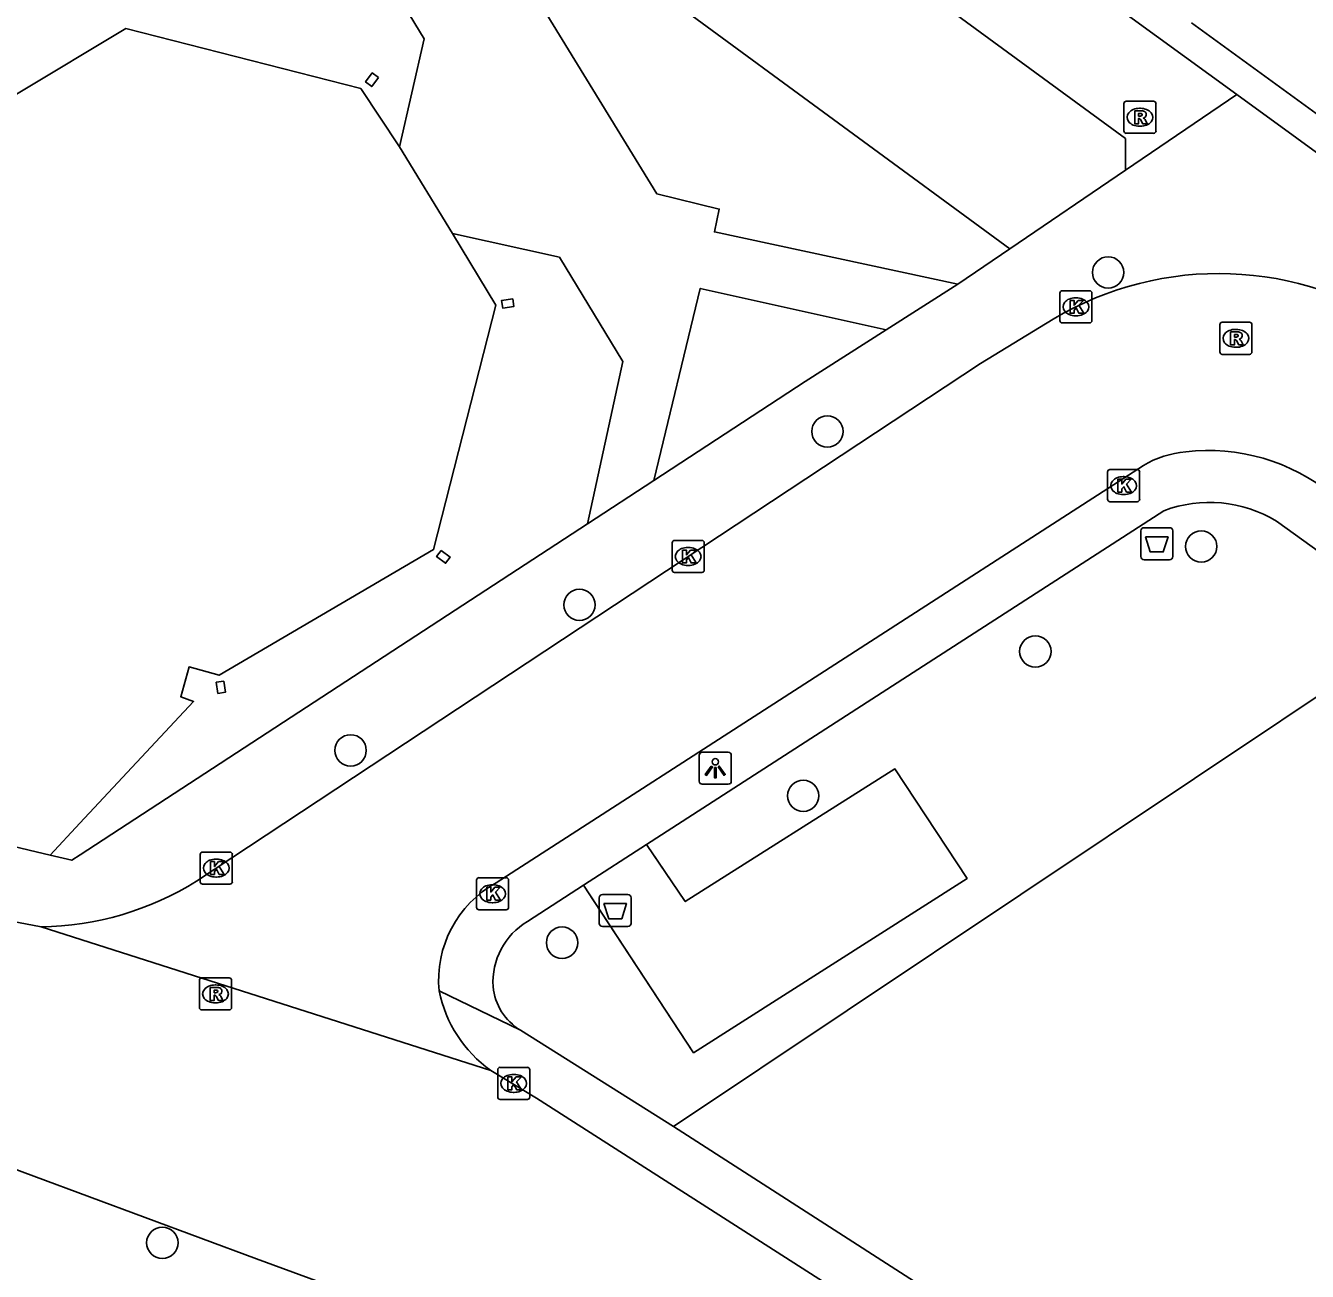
# Model space of a CAD drawing. Extents: x 160107 to 160928, y 382056 to 382918.
# Drawn here: x 160366.9 to 160406.85, y 382326.59 to 382365.42 of the extents above; entities that cross this region are included whole.
import ezdxf

# ---------------------------------------------------------------- set-up
doc = ezdxf.new("R2010")
doc.units = 0
for name, color, linetype in [('IMGEO_Afvalbak', 7, 'Continuous'), ('IMGEO_Boom', 7, 'Continuous'), ('IMGEO_Groenvoorziening', 7, 'Continuous'), ('IMGEO_Hek', 7, 'Continuous'), ('IMGEO_Kolk', 7, 'Continuous'), ('IMGEO_Lichtpunt', 7, 'Continuous'), ('IMGEO_Pand', 7, 'Continuous'), ('IMGEO_Rijbaan_lokaal_open', 7, 'Continuous'), ('IMGEO_Rioolput', 7, 'Continuous'), ('IMGEO_Voetpad_open', 7, 'Continuous')]:
    doc.layers.add(name, color=color, linetype=linetype)

msp = doc.modelspace()

# ---------------------------------------------------------------- linework, layer by layer
at = {"layer": 'IMGEO_Afvalbak'}
for p, q in [((160401.764, 382349.768), (160402.554, 382349.768)), ((160402.554, 382349.768), (160401.764, 382349.768)), ((160401.664, 382348.868), (160401.664, 382349.668)), ((160401.664, 382349.668), (160401.664, 382348.868)), ((160402.654, 382349.668), (160402.654, 382348.868)), ((160402.654, 382348.868), (160402.654, 382349.668)), ((160402.554, 382348.768), (160401.764, 382348.768)), ((160401.764, 382348.768), (160402.554, 382348.768)), ((160384.784, 382337.437), (160384.784, 382338.237)), ((160384.784, 382338.237), (160384.784, 382337.437)), ((160384.884, 382338.337), (160385.674, 382338.337)), ((160385.674, 382338.337), (160384.884, 382338.337)), ((160385.774, 382338.237), (160385.774, 382337.437)), ((160385.774, 382337.437), (160385.774, 382338.237)), ((160385.674, 382337.337), (160384.884, 382337.337)), ((160384.884, 382337.337), (160385.674, 382337.337))]:
    msp.add_line(p, q, dxfattribs=at)
for points in [[(160401.807, 382349.482), (160402.511, 382349.482), (160402.362, 382349.012), (160401.956, 382349.012), (160401.807, 382349.482)], [(160384.927, 382338.051), (160385.631, 382338.051), (160385.482, 382337.581), (160385.076, 382337.581), (160384.927, 382338.051)]]:
    msp.add_lwpolyline(points, dxfattribs=at)
for centre, start, end in [((160401.764, 382349.668), 90, 180), ((160401.764, 382349.668), 90, 180), ((160402.554, 382349.668), 0, 90), ((160402.554, 382349.668), 360, 90), ((160401.764, 382348.868), 180, 270), ((160401.764, 382348.868), 180, 270), ((160402.554, 382348.868), 270, 0), ((160402.554, 382348.868), 270, 0), ((160384.884, 382338.237), 90, 180), ((160384.884, 382338.237), 90, 180), ((160385.674, 382338.237), 0, 90), ((160385.674, 382338.237), 360, 90), ((160384.884, 382337.437), 180, 270), ((160384.884, 382337.437), 180, 270), ((160385.674, 382337.437), 270, 0), ((160385.674, 382337.437), 270, 0)]:
    msp.add_arc(centre, 0.1, start, end, dxfattribs=at)
at = {"layer": 'IMGEO_Boom'}
for centre in [(160400.642, 382357.723), (160391.892, 382352.767), (160403.544, 382349.183), (160384.166, 382347.363), (160398.374, 382345.911), (160377.032, 382342.827), (160391.138, 382341.412), (160383.623, 382336.835), (160371.165, 382327.481)]:
    msp.add_circle(centre, 0.489, dxfattribs=at)
at = {"layer": 'IMGEO_Groenvoorziening'}
for points in [[(160397.583, 382358.462), (160371.662, 382377.478)], [(160387.099, 382331.11), (160408.75, 382345.566), (160437.773, 382324.41)], [(160384.291, 382338.625), (160387.721, 382333.405), (160396.248, 382338.836), (160393.995, 382342.252), (160387.461, 382338.114), (160386.254, 382339.892)]]:
    msp.add_lwpolyline(points, dxfattribs=at)
at = {"layer": 'IMGEO_Hek'}
msp.add_lwpolyline([(160384.404, 382338.454), (160387.721, 382333.405), (160396.248, 382338.836), (160393.995, 382342.252), (160387.461, 382338.114), (160386.388, 382339.695)], dxfattribs=at)
at = {"layer": 'IMGEO_Kolk'}
for p, q in [((160399.138, 382356.226), (160399.138, 382357.078)), ((160399.213, 382357.152), (160400.065, 382357.152)), ((160399.626, 382356.932), (160399.651, 382356.932)), ((160400.139, 382357.078), (160400.139, 382356.226)), ((160400.065, 382356.152), (160399.213, 382356.152)), ((160399.649, 382356.372), (160399.624, 382356.372)), ((160400.624, 382350.653), (160400.624, 382351.505)), ((160400.699, 382351.579), (160401.551, 382351.579)), ((160401.112, 382351.359), (160401.137, 382351.359)), ((160401.625, 382351.505), (160401.625, 382350.653)), ((160401.551, 382350.579), (160400.699, 382350.579)), ((160401.135, 382350.799), (160401.11, 382350.799)), ((160387.128, 382349.372), (160387.98, 382349.372)), ((160387.053, 382348.446), (160387.053, 382349.298)), ((160387.541, 382349.152), (160387.566, 382349.152)), ((160388.054, 382349.298), (160388.054, 382348.446)), ((160387.564, 382348.592), (160387.539, 382348.592)), ((160387.98, 382348.372), (160387.128, 382348.372)), ((160372.345, 382338.734), (160372.345, 382339.586)), ((160372.42, 382339.66), (160373.272, 382339.66)), ((160372.833, 382339.44), (160372.858, 382339.44)), ((160373.346, 382339.586), (160373.346, 382338.734)), ((160373.272, 382338.66), (160372.42, 382338.66)), ((160372.856, 382338.88), (160372.831, 382338.88)), ((160380.957, 382337.935), (160380.957, 382338.787)), ((160381.032, 382338.861), (160381.884, 382338.861)), ((160381.445, 382338.641), (160381.47, 382338.641)), ((160381.958, 382338.787), (160381.958, 382337.935)), ((160381.884, 382337.861), (160381.032, 382337.861)), ((160381.468, 382338.081), (160381.443, 382338.081)), ((160381.691, 382332.95), (160382.543, 382332.95)), ((160381.616, 382332.024), (160381.616, 382332.876)), ((160382.104, 382332.73), (160382.129, 382332.73)), ((160382.617, 382332.876), (160382.617, 382332.024)), ((160382.127, 382332.17), (160382.102, 382332.17)), ((160382.543, 382331.95), (160381.691, 382331.95))]:
    msp.add_line(p, q, dxfattribs=at)
for points in [[(160399.138, 382356.226), (160399.138, 382357.078)], [(160399.213, 382357.152), (160400.065, 382357.152)], [(160400.139, 382357.078), (160400.139, 382356.226)], [(160399.459, 382356.852), (160399.582, 382356.852), (160399.582, 382356.701), (160399.712, 382356.852), (160399.876, 382356.852), (160399.73, 382356.701), (160399.883, 382356.452), (160399.731, 382356.452), (160399.646, 382356.616), (160399.582, 382356.549), (160399.582, 382356.452), (160399.459, 382356.452), (160399.459, 382356.852)], [(160400.065, 382356.152), (160399.213, 382356.152)], [(160400.624, 382350.653), (160400.624, 382351.505)], [(160400.699, 382351.579), (160401.551, 382351.579)], [(160401.625, 382351.505), (160401.625, 382350.653)], [(160400.945, 382351.279), (160401.068, 382351.279), (160401.068, 382351.128), (160401.198, 382351.279), (160401.362, 382351.279), (160401.216, 382351.128), (160401.369, 382350.879), (160401.217, 382350.879), (160401.132, 382351.043), (160401.068, 382350.976), (160401.068, 382350.879), (160400.945, 382350.879), (160400.945, 382351.279)], [(160401.551, 382350.579), (160400.699, 382350.579)], [(160387.128, 382349.372), (160387.98, 382349.372)], [(160387.053, 382348.446), (160387.053, 382349.298)], [(160387.374, 382349.072), (160387.497, 382349.072), (160387.497, 382348.921), (160387.627, 382349.072), (160387.791, 382349.072), (160387.645, 382348.921), (160387.798, 382348.672), (160387.646, 382348.672), (160387.561, 382348.836), (160387.497, 382348.769), (160387.497, 382348.672), (160387.374, 382348.672), (160387.374, 382349.072)], [(160388.054, 382349.298), (160388.054, 382348.446)], [(160387.98, 382348.372), (160387.128, 382348.372)], [(160372.345, 382338.734), (160372.345, 382339.586)], [(160372.42, 382339.66), (160373.272, 382339.66)], [(160372.666, 382339.36), (160372.789, 382339.36), (160372.789, 382339.209), (160372.919, 382339.36), (160373.083, 382339.36), (160372.937, 382339.209), (160373.09, 382338.96), (160372.938, 382338.96), (160372.853, 382339.124), (160372.789, 382339.057), (160372.789, 382338.96), (160372.666, 382338.96), (160372.666, 382339.36)], [(160373.346, 382339.586), (160373.346, 382338.734)], [(160373.272, 382338.66), (160372.42, 382338.66)], [(160380.957, 382337.935), (160380.957, 382338.787)], [(160381.032, 382338.861), (160381.884, 382338.861)], [(160381.278, 382338.561), (160381.401, 382338.561), (160381.401, 382338.41), (160381.531, 382338.561), (160381.695, 382338.561), (160381.549, 382338.41), (160381.702, 382338.161), (160381.55, 382338.161), (160381.465, 382338.325), (160381.401, 382338.258), (160381.401, 382338.161), (160381.278, 382338.161), (160381.278, 382338.561)], [(160381.958, 382338.787), (160381.958, 382337.935)], [(160381.884, 382337.861), (160381.032, 382337.861)], [(160381.691, 382332.95), (160382.543, 382332.95)], [(160381.616, 382332.024), (160381.616, 382332.876)], [(160381.937, 382332.65), (160382.06, 382332.65), (160382.06, 382332.499), (160382.19, 382332.65), (160382.354, 382332.65), (160382.208, 382332.499), (160382.361, 382332.25), (160382.209, 382332.25), (160382.124, 382332.414), (160382.06, 382332.347), (160382.06, 382332.25), (160381.937, 382332.25), (160381.937, 382332.65)], [(160382.617, 382332.876), (160382.617, 382332.024)], [(160382.543, 382331.95), (160381.691, 382331.95)]]:
    msp.add_lwpolyline(points, dxfattribs=at)
for centre, start, end in [((160399.215, 382357.076), 91.552, 178.448), ((160399.215, 382357.076), 91.552, 178.448), ((160400.063, 382357.076), 1.552, 88.448), ((160400.063, 382357.076), 1.552, 88.448), ((160399.215, 382356.228), 181.552, 268.448), ((160399.215, 382356.228), 181.552, 268.448), ((160400.063, 382356.228), 271.552, 358.448), ((160400.063, 382356.228), 271.552, 358.448), ((160400.701, 382351.503), 91.552, 178.448), ((160400.701, 382351.503), 91.552, 178.448), ((160401.549, 382351.503), 1.552, 88.448), ((160401.549, 382351.503), 1.552, 88.448), ((160400.701, 382350.655), 181.552, 268.448), ((160400.701, 382350.655), 181.552, 268.448), ((160401.549, 382350.655), 271.552, 358.448), ((160401.549, 382350.655), 271.552, 358.448), ((160387.13, 382349.296), 91.552, 178.448), ((160387.13, 382349.296), 91.552, 178.448), ((160387.978, 382349.296), 1.552, 88.448), ((160387.978, 382349.296), 1.552, 88.448), ((160387.13, 382348.448), 181.552, 268.448), ((160387.13, 382348.448), 181.552, 268.448), ((160387.978, 382348.448), 271.552, 358.448), ((160387.978, 382348.448), 271.552, 358.448), ((160372.422, 382339.584), 91.552, 178.448), ((160372.422, 382339.584), 91.552, 178.448), ((160373.27, 382339.584), 1.552, 88.448), ((160373.27, 382339.584), 1.552, 88.448), ((160372.422, 382338.736), 181.552, 268.448), ((160372.422, 382338.736), 181.552, 268.448), ((160373.27, 382338.736), 271.552, 358.448), ((160373.27, 382338.736), 271.552, 358.448), ((160381.034, 382338.785), 91.552, 178.448), ((160381.034, 382338.785), 91.552, 178.448), ((160381.882, 382338.785), 1.552, 88.448), ((160381.882, 382338.785), 1.552, 88.448), ((160381.034, 382337.937), 181.552, 268.448), ((160381.034, 382337.937), 181.552, 268.448), ((160381.882, 382337.937), 271.552, 358.448), ((160381.882, 382337.937), 271.552, 358.448), ((160381.693, 382332.874), 91.552, 178.448), ((160381.693, 382332.874), 91.552, 178.448), ((160382.541, 382332.874), 1.552, 88.448), ((160382.541, 382332.874), 1.552, 88.448), ((160381.693, 382332.026), 181.552, 268.448), ((160381.693, 382332.026), 181.552, 268.448), ((160382.541, 382332.026), 271.552, 358.448), ((160382.541, 382332.026), 271.552, 358.448)]:
    msp.add_arc(centre, 0.0765, start, end, dxfattribs=at)
for centre, major_axis, ratio, start_param, end_param in [((160399.625, 382356.652), (-0.387, 0.002), 0.722429, 4.712389, 7.853982), ((160399.65, 382356.652), (-0.39, 0.002), 0.717154, 1.570796, 4.712389), ((160401.111, 382351.079), (-0.387, 0.002), 0.722429, 4.712389, 7.853982), ((160401.136, 382351.079), (-0.39, 0.002), 0.717154, 1.570796, 4.712389), ((160387.54, 382348.872), (-0.387, 0.002), 0.722429, 4.712389, 7.853982), ((160387.565, 382348.872), (-0.39, 0.002), 0.717154, 1.570796, 4.712389), ((160372.832, 382339.16), (-0.387, 0.002), 0.722429, 4.712389, 7.853982), ((160372.857, 382339.16), (-0.39, 0.002), 0.717154, 1.570796, 4.712389), ((160381.444, 382338.361), (-0.387, 0.002), 0.722429, 4.712389, 7.853982), ((160381.469, 382338.361), (-0.39, 0.002), 0.717154, 1.570796, 4.712389), ((160382.103, 382332.45), (-0.387, 0.002), 0.722429, 4.712389, 7.853982), ((160382.128, 382332.45), (-0.39, 0.002), 0.717154, 1.570796, 4.712389)]:
    msp.add_ellipse(centre, major_axis=major_axis, ratio=ratio, start_param=start_param, end_param=end_param, dxfattribs=at)
at = {"layer": 'IMGEO_Lichtpunt'}
for p, q in [((160387.9, 382342.675), (160387.9, 382341.868)), ((160387.9, 382342.675), (160387.9, 382341.868)), ((160388.802, 382342.77), (160387.994, 382342.77)), ((160388.802, 382342.77), (160387.994, 382342.77)), ((160388.896, 382341.868), (160388.896, 382342.675)), ((160388.896, 382341.868), (160388.896, 382342.675)), ((160387.994, 382341.774), (160388.802, 382341.774)), ((160387.994, 382341.774), (160388.802, 382341.774))]:
    msp.add_line(p, q, dxfattribs=at)
for points in [[(160388.274, 382342.339), (160388.313, 382342.311), (160388.125, 382342.049), (160388.087, 382342.076), (160388.274, 382342.339)], [(160388.376, 382342.291), (160388.423, 382342.291), (160388.423, 382341.969), (160388.376, 382341.969), (160388.376, 382342.291)], [(160388.486, 382342.311), (160388.524, 382342.338), (160388.711, 382342.076), (160388.672, 382342.048), (160388.486, 382342.311)]]:
    msp.add_lwpolyline(points, dxfattribs=at)
msp.add_circle((160388.399, 382342.473), 0.0994, dxfattribs=at)
for centre, start, end in [((160387.994, 382342.675), 90, 180), ((160387.994, 382342.675), 90, 180), ((160388.802, 382342.675), 0, 90), ((160388.802, 382342.675), 0, 90), ((160387.994, 382341.868), 180, 270), ((160387.994, 382341.868), 180, 270), ((160388.802, 382341.868), 270, 0), ((160388.802, 382341.868), 270, 360)]:
    msp.add_arc(centre, 0.0946, start, end, dxfattribs=at)
at = {"layer": 'IMGEO_Pand'}
for points in [[(160378.56, 382361.643), (160377.35, 382363.459), (160370.025, 382365.327), (160363.301, 382361.295), (160361.172, 382353.557), (160361.542, 382353.21), (160359.757, 382352.841)], [(160408.044, 382362.01), (160403.238, 382365.503)], [(160377.9, 382363.799), (160377.707, 382363.942), (160377.499, 382363.66), (160377.692, 382363.517), (160377.9, 382363.799)], [(160380.205, 382358.935), (160378.56, 382361.643)], [(160367.672, 382339.562), (160368.598, 382340.564), (160372.136, 382344.347), (160371.738, 382344.497), (160371.998, 382345.43), (160372.931, 382345.171), (160379.619, 382349.085), (160381.561, 382356.703), (160380.205, 382358.935)], [(160382.086, 382356.903), (160381.739, 382356.851), (160381.774, 382356.614), (160382.121, 382356.666), (160382.086, 382356.903)], [(160379.854, 382349.061), (160379.711, 382348.868), (160379.991, 382348.658), (160380.134, 382348.851), (160379.854, 382349.061)], [(160373.081, 382344.987), (160372.844, 382344.952), (160372.895, 382344.606), (160373.132, 382344.641), (160373.081, 382344.987)], [(160351.214, 382343.481), (160360.037, 382341.38), (160367.672, 382339.562)]]:
    msp.add_lwpolyline(points, dxfattribs=at)
at = {"layer": 'IMGEO_Rijbaan_lokaal_open'}
for points in [[(160398.93, 382356.267), (160396.666, 382354.888), (160372.23, 382338.751)], [(160381.565, 382338.699), (160401.74, 382351.707)], [(160367.385, 382337.325), (160359.259, 382338.878)], [(160367.385, 382337.325), (160381.398, 382332.855)], [(160358.478, 382332.777), (160374.104, 382326.98), (160380.469, 382324.649)], [(160391.886, 382326.191), (160382.828, 382331.994), (160381.398, 382332.855)]]:
    msp.add_lwpolyline(points, dxfattribs=at)
for centre, radius, start, end in [((160404.091, 382347.618), 10.072, 55.0181, 120.8234), ((160403.359, 382348.957), 3.191, 95.3703, 120.4809), ((160403.757, 382346.034), 6.14, 51.0828, 96.5186), ((160367.24, 382346.762), 9.438, 270.8812, 301.9196), ((160383.253, 382335.659), 3.478, 119.0383, 185.4222), ((160383.745, 382336.138), 4.035, 191.5479, 234.4429)]:
    msp.add_arc(centre, radius, start, end, dxfattribs=at)
at = {"layer": 'IMGEO_Rioolput'}
for p, q in [((160401.133, 382362.133), (160401.133, 382362.985)), ((160401.208, 382363.059), (160402.06, 382363.059)), ((160402.134, 382362.985), (160402.134, 382362.133)), ((160401.621, 382362.839), (160401.646, 382362.839)), ((160401.644, 382362.279), (160401.619, 382362.279)), ((160402.06, 382362.059), (160401.208, 382362.059)), ((160404.198, 382356.17), (160405.05, 382356.17)), ((160404.123, 382355.244), (160404.123, 382356.096)), ((160404.611, 382355.95), (160404.636, 382355.95)), ((160405.124, 382356.096), (160405.124, 382355.244)), ((160404.634, 382355.39), (160404.609, 382355.39)), ((160405.05, 382355.17), (160404.198, 382355.17)), ((160372.396, 382335.738), (160373.248, 382335.738)), ((160372.321, 382334.812), (160372.321, 382335.664)), ((160372.809, 382335.518), (160372.834, 382335.518)), ((160373.322, 382335.664), (160373.322, 382334.812)), ((160372.832, 382334.958), (160372.807, 382334.958)), ((160373.248, 382334.738), (160372.396, 382334.738))]:
    msp.add_line(p, q, dxfattribs=at)
for points in [[(160401.133, 382362.133), (160401.133, 382362.985)], [(160401.208, 382363.059), (160402.06, 382363.059)], [(160402.134, 382362.985), (160402.134, 382362.133)], [(160401.722, 382362.757), (160401.47, 382362.759), (160401.47, 382362.359)], [(160401.47, 382362.359), (160401.594, 382362.359), (160401.594, 382362.521), (160401.605, 382362.521)], [(160401.648, 382362.678), (160401.594, 382362.678), (160401.594, 382362.597)], [(160401.594, 382362.597), (160401.646, 382362.597)], [(160401.652, 382362.492), (160401.723, 382362.359), (160401.863, 382362.359), (160401.798, 382362.485)], [(160402.06, 382362.059), (160401.208, 382362.059)], [(160404.198, 382356.17), (160405.05, 382356.17)], [(160404.123, 382355.244), (160404.123, 382356.096)], [(160404.712, 382355.868), (160404.46, 382355.87), (160404.46, 382355.47)], [(160404.638, 382355.789), (160404.584, 382355.789), (160404.584, 382355.708)], [(160404.584, 382355.708), (160404.636, 382355.708)], [(160405.124, 382356.096), (160405.124, 382355.244)], [(160404.46, 382355.47), (160404.584, 382355.47), (160404.584, 382355.632), (160404.595, 382355.632)], [(160404.642, 382355.603), (160404.713, 382355.47), (160404.853, 382355.47), (160404.788, 382355.596)], [(160405.05, 382355.17), (160404.198, 382355.17)], [(160372.396, 382335.738), (160373.248, 382335.738)], [(160372.321, 382334.812), (160372.321, 382335.664)], [(160372.91, 382335.436), (160372.658, 382335.438), (160372.658, 382335.038)], [(160372.836, 382335.357), (160372.782, 382335.357), (160372.782, 382335.276)], [(160373.322, 382335.664), (160373.322, 382334.812)], [(160372.658, 382335.038), (160372.782, 382335.038), (160372.782, 382335.2), (160372.793, 382335.2)], [(160372.782, 382335.276), (160372.834, 382335.276)], [(160372.84, 382335.171), (160372.911, 382335.038), (160373.051, 382335.038), (160372.986, 382335.164)], [(160373.248, 382334.738), (160372.396, 382334.738)]]:
    msp.add_lwpolyline(points, dxfattribs=at)
for centre, radius, start, end in [((160401.21, 382362.983), 0.0765, 91.552, 178.448), ((160401.21, 382362.983), 0.0765, 91.552, 178.448), ((160402.058, 382362.983), 0.0765, 1.552, 88.448), ((160402.058, 382362.983), 0.0765, 1.552, 88.448), ((160401.604, 382362.468), 0.0533, 26.0293, 88.6989), ((160401.63, 382362.786), 0.19, 274.7715, 282.9687), ((160401.654, 382362.582), 0.0964, 77.0061, 93.1865), ((160401.668, 382362.639), 0.0378, 276.6634, 79.6772), ((160401.721, 382362.647), 0.109, 350.3612, 89.416), ((160401.719, 382362.647), 0.112, 277.5842, 350.9817), ((160401.703, 382362.432), 0.108, 29.5134, 73.7905), ((160401.21, 382362.135), 0.0765, 181.552, 268.448), ((160401.21, 382362.135), 0.0765, 181.552, 268.448), ((160402.058, 382362.135), 0.0765, 271.552, 358.448), ((160402.058, 382362.135), 0.0765, 271.552, 358.448), ((160404.2, 382356.094), 0.0765, 91.552, 178.448), ((160404.2, 382356.094), 0.0765, 91.552, 178.448), ((160405.048, 382356.094), 0.0765, 1.552, 88.448), ((160405.048, 382356.094), 0.0765, 1.552, 88.448), ((160404.62, 382355.897), 0.19, 274.7715, 282.9687), ((160404.644, 382355.693), 0.0964, 77.0061, 93.1865), ((160404.658, 382355.75), 0.0378, 276.6634, 79.6772), ((160404.711, 382355.758), 0.109, 350.3612, 89.416), ((160404.709, 382355.758), 0.112, 277.5842, 350.9817), ((160404.594, 382355.579), 0.0533, 26.0293, 88.6989), ((160404.693, 382355.543), 0.108, 29.5134, 73.7905), ((160404.2, 382355.246), 0.0765, 181.552, 268.448), ((160404.2, 382355.246), 0.0765, 181.552, 268.448), ((160405.048, 382355.246), 0.0765, 271.552, 358.448), ((160405.048, 382355.246), 0.0765, 271.552, 358.448), ((160372.398, 382335.662), 0.0765, 91.552, 178.448), ((160372.398, 382335.662), 0.0765, 91.552, 178.448), ((160373.246, 382335.662), 0.0765, 1.552, 88.448), ((160373.246, 382335.662), 0.0765, 1.552, 88.448), ((160372.842, 382335.261), 0.0964, 77.0061, 93.1865), ((160372.856, 382335.318), 0.0378, 276.6634, 79.6772), ((160372.909, 382335.326), 0.109, 350.3612, 89.416), ((160372.792, 382335.147), 0.0533, 26.0293, 88.6989), ((160372.818, 382335.465), 0.19, 274.7715, 282.9687), ((160372.907, 382335.326), 0.112, 277.5842, 350.9817), ((160372.891, 382335.111), 0.108, 29.5134, 73.7905), ((160372.398, 382334.814), 0.0765, 181.552, 268.448), ((160372.398, 382334.814), 0.0765, 181.552, 268.448), ((160373.246, 382334.814), 0.0765, 271.552, 358.448), ((160373.246, 382334.814), 0.0765, 271.552, 358.448)]:
    msp.add_arc(centre, radius, start, end, dxfattribs=at)
for centre, major_axis, ratio, start_param, end_param in [((160401.62, 382362.559), (-0.387, 0.002), 0.722429, 4.712389, 7.853982), ((160401.645, 382362.559), (-0.39, 0.002), 0.717154, 1.570796, 4.712389), ((160404.61, 382355.67), (-0.387, 0.002), 0.722429, 4.712389, 7.853982), ((160404.635, 382355.67), (-0.39, 0.002), 0.717154, 1.570796, 4.712389), ((160372.808, 382335.238), (-0.387, 0.002), 0.722429, 4.712389, 7.853982), ((160372.833, 382335.238), (-0.39, 0.002), 0.717154, 1.570796, 4.712389)]:
    msp.add_ellipse(centre, major_axis=major_axis, ratio=ratio, start_param=start_param, end_param=end_param, dxfattribs=at)
at = {"layer": 'IMGEO_Voetpad_open'}
for points in [[(160404.649, 382363.264), (160378.446, 382382.312)], [(160376.634, 382379.866), (160401.183, 382361.896), (160401.179, 382360.906)], [(160395.957, 382357.357), (160388.373, 382358.988), (160388.523, 382359.698), (160386.574, 382360.176), (160382.586, 382366.687), (160383.012, 382368.579), (160379.216, 382369.484), (160379.422, 382370.553), (160369.814, 382372.968), (160369.523, 382371.785), (160367.539, 382372.279)], [(160366.423, 382370.661), (160377.484, 382368.038), (160379.32, 382365.002), (160378.56, 382361.643)], [(160401.179, 382360.906), (160404.649, 382363.264)], [(160404.649, 382363.264), (160412.017, 382357.908)], [(160401.179, 382360.906), (160397.583, 382358.462)], [(160380.205, 382358.935), (160383.54, 382358.195), (160385.52, 382354.945), (160384.413, 382349.893)], [(160397.583, 382358.462), (160395.957, 382357.357)], [(160395.957, 382357.357), (160393.722, 382355.935)], [(160386.481, 382351.243), (160387.93, 382357.224), (160393.722, 382355.935)], [(160393.722, 382355.935), (160391.201, 382354.323), (160386.481, 382351.243)], [(160386.481, 382351.243), (160384.413, 382349.893)], [(160386.254, 382339.892), (160402.381, 382350.297)], [(160384.413, 382349.893), (160368.603, 382339.576), (160368.34, 382339.404), (160367.672, 382339.562)], [(160405.89, 382349.969), (160423.126, 382337.563), (160438.839, 382326.013)], [(160384.291, 382338.625), (160386.254, 382339.892)], [(160382.542, 382337.5), (160384.291, 382338.625)], [(160379.791, 382335.33), (160382.328, 382334.109)], [(160387.099, 382331.11), (160382.328, 382334.109)], [(160425.707, 382306.276), (160387.099, 382331.11)]]:
    msp.add_lwpolyline(points, dxfattribs=at)
for centre, radius, start, end in [((160403.8, 382346.548), 4.008, 58.5805, 110.7392), ((160383.705, 382335.589), 2.237, 121.3149, 183.1703), ((160383.237, 382335.632), 1.774, 185.414, 239.1723)]:
    msp.add_arc(centre, radius, start, end, dxfattribs=at)

doc.saveas('drawing.dxf')
